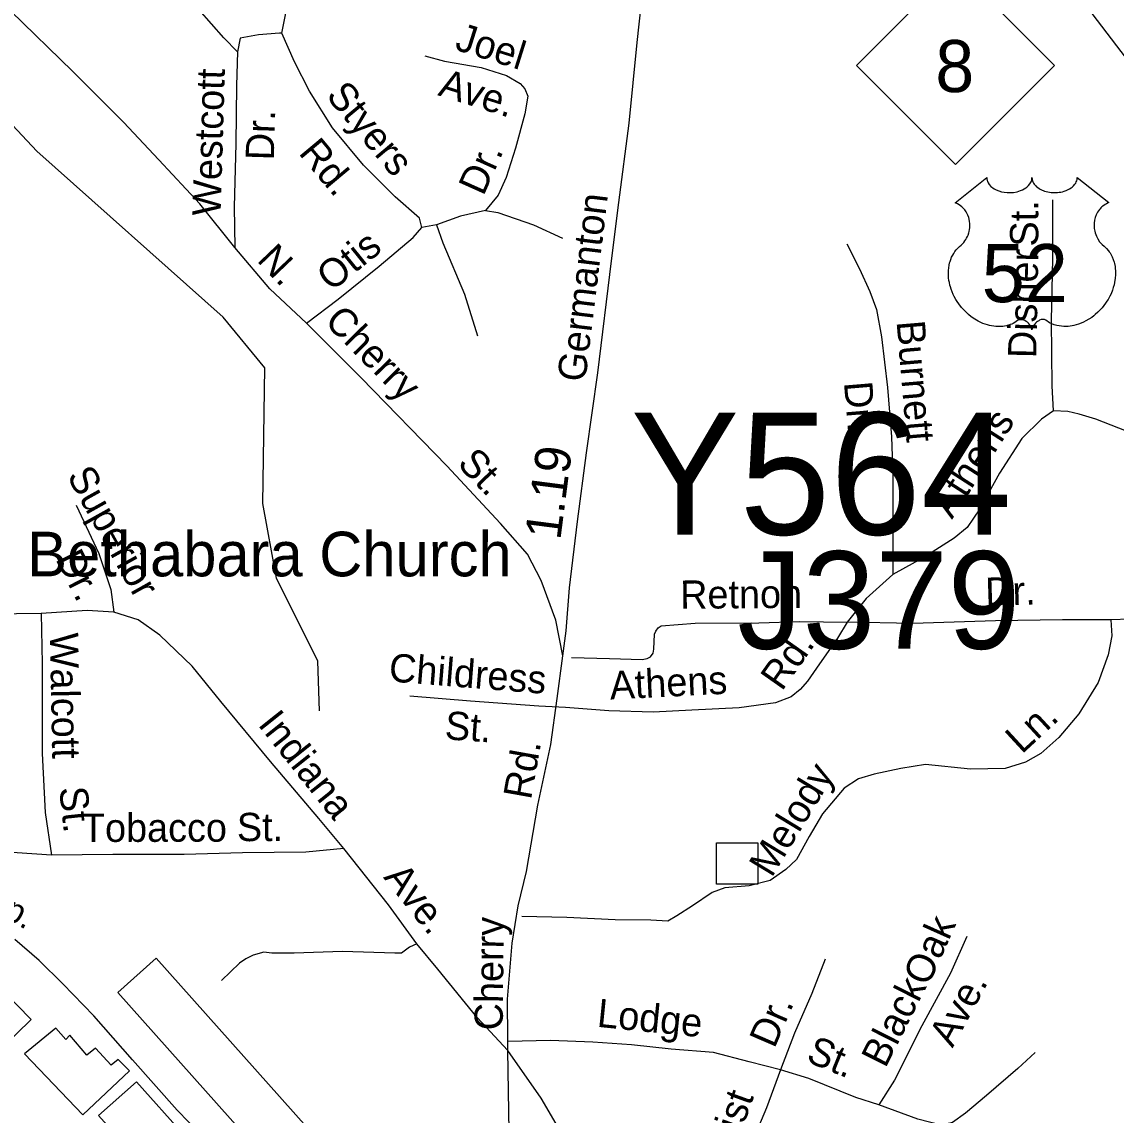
# Model space of a CAD drawing. Extents: x 1547597 to 1699558, y 810033 to 920809.
# Drawn here: x 1625114 to 1628791, y 876237 to 879912 of the extents above; entities that cross this region are included whole.
import ezdxf

# ---------------------------------------------------------------- set-up
doc = ezdxf.new("R2010")
doc.units = 0
for name, color, linetype in [('Exist Cultural Church Label', 7, 'Continuous'), ('Exist Cultural Warehouse Building Footprint', 7, 'Continuous'), ('Exist Hydrographic Creek Single Shore', 7, 'Continuous'), ('Exist Railroad Mainline', 7, 'Continuous'), ('Exist Railroad Mainline Label', 7, 'Continuous'), ('Exist Road Non-System Structure Non-Sys Other CELL', 7, 'Continuous'), ('Exist Road Non-System Structure Non-Sys Other Number Label', 7, 'Continuous'), ('Exist Road Non-System Type 51', 7, 'Continuous'), ('Exist Road Non-System Type 51 Label', 7, 'Continuous'), ('Exist Road Primary Interstate Structure Single Pole TSign Number Label', 7, 'Continuous'), ('Exist Road Primary NC Shield CELL', 7, 'Continuous'), ('Exist Road Primary NC Shield Number Label', 7, 'Continuous'), ('Exist Road Primary US Divided Attributed', 7, 'Continuous'), ('Exist Road Primary US Shield CELL', 7, 'Continuous'), ('Exist Road Primary US Shield Number Label', 7, 'Continuous'), ('Exist Road Secondary Mileage Hundredths English Label', 7, 'Continuous'), ('Exist Road Secondary Type 51 Attributed', 7, 'Continuous'), ('Exist Road Secondary Type 51 Label', 7, 'Continuous')]:
    doc.layers.add(name, color=color, linetype=linetype)

msp = doc.modelspace()

# ---------------------------------------------------------------- linework, layer by layer
at = {"layer": 'Exist Cultural Warehouse Building Footprint'}
for points in [[(1626154.1, 876103.9), (1625564.9, 876764.9), (1625435.9, 876649.9), (1626025, 875988.9)], [(1625144.6, 876558.7), (1624956.5, 876750.1), (1624856.8, 876652.1), (1625044.9, 876460.7)], [(1625122.8, 876443.6), (1625318.1, 876238.7), (1625475.2, 876386.5), (1625437.1, 876424.6), (1625413.3, 876405.5), (1625360.9, 876462.7), (1625332.4, 876438.9), (1625275.2, 876505.6), (1625260.9, 876491.3), (1625227.6, 876529.4)], [(1625658.9, 876170), (1625498.5, 876349.3), (1625371.5, 876235.8), (1625531.8, 876056.4)]]:
    msp.add_lwpolyline(points, close=True, dxfattribs=at)
at = {"layer": 'Exist Hydrographic Creek Single Shore'}
msp.add_lwpolyline([(1626113.9, 877596), (1626107.8, 877763.5), (1625969.8, 878042), (1625923.8, 878292.4), (1625929.8, 878748.7), (1625789.8, 878918.9), (1625163.9, 879476.6), (1624950, 879704.2), (1624730.2, 879859.9), (1624351.5, 880194.9), (1624158.8, 880469), (1623989.8, 880856.4)], dxfattribs=at)
at = {"layer": 'Exist Railroad Mainline'}
msp.add_lwpolyline([(1626459.4, 875351.1), (1626350.8, 875472.4), (1626202.7, 875639.9), (1626021.2, 875843.9), (1625831.5, 876051.8), (1625635.9, 876253.9), (1625485.8, 876423.7), (1625355.6, 876571), (1625250.7, 876678.2), (1625171.6, 876757.1), (1625089.7, 876827.9)], dxfattribs=at)
at = {"layer": 'Exist Road Non-System Structure Non-Sys Other CELL'}
msp.add_lwpolyline([(1627448.6, 877152.2), (1627587.6, 877152.2), (1627587.6, 877013.2), (1627448.6, 877013.2)], close=True, dxfattribs=at)
at = {"layer": 'Exist Road Non-System Type 51'}
for p, q in [((1626507.4, 879229.8), (1626457.4, 879220.4)), ((1625213.6, 877111.3), (1624945, 877128.3))]:
    msp.add_line(p, q, dxfattribs=at)
for points in [[(1625987, 879873.5), (1626016.5, 880019), (1626078.8, 880273.3), (1626187.5, 880638), (1626236.6, 880826.9), (1626259.6, 880889.9), (1626274.9, 880939), (1626290.3, 880983.5), (1626287.2, 881041.9), (1626290.3, 881093.7), (1626287, 881147.6), (1626304.1, 881258)], [(1625838.4, 879811.1), (1625792.9, 879857.7), (1625710, 879952.6), (1625605.2, 880065.8), (1625512.5, 880160.7), (1625402.7, 880269.4)], [(1625829.1, 879153.5), (1625711.9, 879300.5), (1625573.8, 879448.3), (1625454.8, 879575), (1625284.4, 879745.3), (1625075.3, 879948.8)], [(1625987, 879873.5), (1625979, 879873.5), (1625909, 879868.3), (1625846.7, 879857.2), (1625838.4, 879811.1)], [(1626457.4, 879220.4), (1626449.8, 879252.4), (1626368.6, 879323.3), (1626261.9, 879430.5), (1626157.4, 879555.7), (1626080.7, 879678.5), (1626029.8, 879777), (1625987, 879873.5)], [(1625838.4, 879811.1), (1625835.1, 879697.3), (1625832.9, 879501.5), (1625826.6, 879289.5), (1625829.1, 879153.5)], [(1626467.9, 879797.9), (1626533.6, 879779.2), (1626657.2, 879757.9), (1626742.9, 879730.9), (1626788.6, 879704.4), (1626804.4, 879686.2), (1626814.1, 879662), (1626803.5, 879602.2), (1626772.2, 879486.6), (1626741.2, 879388.9), (1626714.5, 879329.5), (1626671.9, 879277.9)], [(1628581.3, 878604.3), (1628576.2, 878688.3), (1628574.6, 878908.2), (1628578.9, 879116.1), (1628579.1, 879314)], [(1626671.9, 879277.9), (1626587.8, 879258.8), (1626507.4, 879229.8)], [(1626671.9, 879277.9), (1626713.8, 879271.4), (1626833.2, 879230), (1626930.7, 879185)], [(1626507.4, 879229.8), (1626528.8, 879169.5), (1626600.9, 878996.8), (1626645.3, 878856.4)], [(1626070, 878898.9), (1626176.9, 878979.6), (1626314, 879090), (1626429.1, 879186.6), (1626457.4, 879220.4)], [(1627885.9, 879166), (1627929, 879081.7), (1627964.1, 879005.3), (1627985.5, 878945), (1628002.4, 878852.8), (1628022.6, 878682.7), (1628036.6, 878516.5), (1628041.2, 878388.6), (1628040.7, 878168.6), (1628041.4, 878054.6)], [(1626070, 878898.9), (1625947.5, 879014.2), (1625829.1, 879153.5)], [(1626932.2, 877781.5), (1626907.7, 877900.5), (1626858.9, 878033.6), (1626813.1, 878122.5), (1626722.1, 878225.6), (1626542.4, 878419.6), (1626254, 878714.8), (1626070, 878898.9)], [(1628581.3, 878604.3), (1628540.9, 878576.7), (1628474.3, 878511.4), (1628399.1, 878394.5), (1628333.7, 878275.2), (1628291.1, 878211.8), (1628246.8, 878176.3), (1628148.1, 878113.4), (1628041.4, 878054.6)], [(1629065, 878426.8), (1628959.6, 878472), (1628826.4, 878535.5), (1628722.8, 878576.6), (1628667.1, 878593.4), (1628629.3, 878601.8), (1628581.3, 878604.3)], [(1625296.1, 878287.5), (1625372.3, 878124.6), (1625412.9, 878004.1), (1625422.1, 877928.1)], [(1628041.4, 878054.6), (1627950.7, 877973.6), (1627887.9, 877894.4)], [(1625178.4, 877923.3), (1625012, 877920.8), (1624843.9, 877911.1)], [(1625422.1, 877928.1), (1625332.6, 877932.9), (1625178.4, 877923.3)], [(1625178.4, 877923.3), (1625181.9, 877755.2), (1625181.8, 877573.3), (1625182.1, 877452.6), (1625191.8, 877254.1), (1625213.6, 877111.3)], [(1626195.8, 877133.1), (1626111.1, 877234.8), (1625949.1, 877426), (1625782.6, 877627.9), (1625685.8, 877746.5), (1625577, 877850.6), (1625504.4, 877901.5), (1625422.1, 877928.1)], [(1629681.1, 877922), (1629589, 877921.1), (1629415.2, 877915), (1629163.1, 877909.9), (1628965.4, 877908.1), (1628773.3, 877902.2)], [(1628773.3, 877902.2), (1628776.8, 877848.3), (1628764.1, 877784.3), (1628731, 877690.8), (1628665.9, 877585.6), (1628599, 877506.3), (1628538.5, 877453.1), (1628486.4, 877423.2), (1628418, 877402.5), (1628302.1, 877399.9), (1628150.3, 877415.6), (1628068.2, 877402.4), (1627978.2, 877383.5), (1627926, 877368.1), (1627877.5, 877336.7), (1627804.7, 877249.5), (1627760, 877174.2), (1627717, 877096.6), (1627680.7, 877063.1), (1627628.3, 877025.5), (1627558.1, 877008.4), (1627476.1, 877001.4), (1627434, 876985.9), (1627367.6, 876940.6), (1627315.1, 876907.2), (1627284.9, 876889.6), (1627227.2, 876892.2), (1627107.1, 876893.6), (1626945.4, 876901.5), (1626793.6, 876905.2)], [(1627887.9, 877894.4), (1627855.2, 877840.8), (1627794.4, 877753.6), (1627753.8, 877696), (1627729.4, 877668.3), (1627699.1, 877642.7), (1627647, 877623.3), (1627524.8, 877606.6), (1627364.8, 877598.4), (1627234.8, 877591.9), (1627086.9, 877595.7), (1626941.1, 877607.2)], [(1626961.1, 877774.9), (1627088.9, 877771.5), (1627198.9, 877768.3), (1627214.8, 877772.2), (1627226.9, 877777.9), (1627235, 877789.4), (1627237.3, 877803.9), (1627239.7, 877853.7), (1627243.9, 877863.8), (1627251.9, 877874.9), (1627262.1, 877881.5), (1627376.1, 877890.2), (1627590, 877891.8), (1627728, 877896.2), (1627887.9, 877894.4)], [(1628773.3, 877902.2), (1628611.4, 877902.1), (1628385.6, 877898.7), (1628107.7, 877889.9), (1627887.9, 877894.4)], [(1626941.1, 877607.2), (1626851.4, 877612.3), (1626621.6, 877628.9), (1626418, 877645.3)], [(1626195.8, 877133.1), (1626067.6, 877121), (1625854.7, 877118.6), (1625658.7, 877113.7), (1625419.2, 877113.7), (1625213.6, 877111.3)], [(1626440.7, 876813.3), (1626345.8, 876944.3), (1626195.8, 877133.1)], [(1628289.9, 876838.2), (1628234.5, 876714.9), (1628138.7, 876537.9), (1628046.7, 876355.1), (1627993.8, 876271.7)], [(1626440.7, 876813.3), (1626416, 876801.5), (1626389.4, 876782.1), (1626367.6, 876782.1), (1626191, 876786.9), (1626028.9, 876782.1), (1625953.9, 876782.1), (1625927.3, 876784.5), (1625891, 876774.8), (1625866.8, 876762.7), (1625845, 876748.2), (1625784.5, 876690.1)], [(1626747.2, 876454.1), (1626643.8, 876565.1), (1626511.6, 876728.4), (1626440.7, 876813.3)], [(1627813.2, 876761.6), (1627768.1, 876646.1), (1627710.5, 876512.8), (1627663.2, 876389.5)], [(1627663.2, 876389.5), (1627557.7, 876416.6), (1627438.1, 876447.9), (1627296.2, 876459.5), (1627162.4, 876473.1), (1627032.7, 876482.5), (1626890.8, 876488.2), (1626747.3, 876485.1)], [(1626964.6, 876113.5), (1626858.6, 876294.5), (1626747.2, 876454.1)], [(1628519.3, 876447.7), (1628460.7, 876394.3), (1628355.8, 876303.5), (1628285.2, 876244.3), (1628240.9, 876212.8), (1628202.9, 876203.4), (1628125.1, 876224.2), (1627993.8, 876271.7)], [(1627663.2, 876389.5), (1627615.8, 876261.9), (1627521.3, 876035.1), (1627469.8, 875891.7)], [(1627993.8, 876271.7), (1627916.1, 876296.5), (1627758.9, 876360.3), (1627663.2, 876389.5)]]:
    msp.add_lwpolyline(points, dxfattribs=at)
at = {"layer": 'Exist Road Primary NC Shield CELL'}
msp.add_lwpolyline([(1627918.7, 879765.3), (1628251.7, 880098.3), (1628584.7, 879765.3), (1628251.7, 879432.3)], close=True, dxfattribs=at)
at = {"layer": 'Exist Road Primary US Divided Attributed'}
msp.add_lwpolyline([(1628312.3, 880464.5), (1628533.2, 880173), (1629002, 879556.1), (1629162.7, 879333.4), (1629389, 878984.9), (1629507.9, 878796.4), (1629600.6, 878638.1), (1629876.6, 878162), (1630051.2, 877858.4), (1630098.6, 877772.1)], dxfattribs=at)
at = {"layer": 'Exist Road Primary US Shield CELL'}
msp.add_lwpolyline([(1628356.5, 879388.3), (1628356.8, 879383.9), (1628357.8, 879378.7), (1628358.6, 879376), (1628361.1, 879370.9), (1628365.1, 879364.8), (1628370.7, 879358.8), (1628377.1, 879353.6), (1628381.3, 879350.9), (1628388.6, 879347), (1628396.8, 879343.5), (1628406, 879340.9), (1628415.3, 879339), (1628425.5, 879337.9), (1628435.7, 879337.7), (1628446.6, 879338.5), (1628458.6, 879340.8), (1628464.2, 879342.2), (1628470.4, 879344.4), (1628476.2, 879346.8), (1628482.5, 879350.2), (1628487.6, 879353.4), (1628491.6, 879356.3), (1628497.3, 879361.7), (1628501.7, 879367.3), (1628503.6, 879370.4), (1628505.3, 879373.5), (1628507.5, 879379.9), (1628508.1, 879382.7), (1628508.6, 879388.6), (1628508.9, 879383.6), (1628509.4, 879380.6), (1628510.3, 879377.5), (1628511.5, 879374.3), (1628513.8, 879369.8), (1628516.3, 879366), (1628521, 879360.5), (1628524, 879357.7), (1628526.7, 879355.5), (1628533.9, 879350.5), (1628542.3, 879346.3), (1628546.5, 879344.4), (1628550.7, 879342.9), (1628556.1, 879341.3), (1628561.7, 879340), (1628567.2, 879339), (1628572.9, 879338.2), (1628578.7, 879337.8), (1628583.4, 879337.7), (1628589.1, 879337.7), (1628594.5, 879338), (1628599.9, 879338.7), (1628606, 879339.7), (1628610.8, 879340.7), (1628617.2, 879342.4), (1628623, 879344.5), (1628628.1, 879346.7), (1628634.7, 879350.2), (1628640, 879353.5), (1628643.9, 879356.6), (1628648.5, 879360.9), (1628652.9, 879366), (1628655.5, 879369.7), (1628657.3, 879373.5), (1628659, 879377.5), (1628660, 879381.8), (1628660.5, 879385.5), (1628660.6, 879388.7), (1628766.9, 879304), (1628764.4, 879303.1), (1628758.6, 879300.2), (1628754.1, 879297.5), (1628746.8, 879292.4), (1628743.6, 879289.6), (1628740.5, 879286.6), (1628737.6, 879283.5), (1628735, 879280.5), (1628732, 879276.2), (1628729.2, 879272), (1628726.5, 879267.3), (1628724.5, 879263.2), (1628721.3, 879254.6), (1628719.7, 879249.2), (1628718.7, 879244.7), (1628717.4, 879235.2), (1628717.1, 879230.7), (1628717.1, 879226.2), (1628717.4, 879221.5), (1628717.8, 879217), (1628718.6, 879212.3), (1628719.4, 879208.1), (1628720.7, 879203), (1628722.6, 879197.1), (1628724.9, 879191.4), (1628729.8, 879182.2), (1628736, 879172.8), (1628740.5, 879167.5), (1628744.9, 879163), (1628751.4, 879157.4), (1628755, 879154.3), (1628759.1, 879150.2), (1628765.7, 879142.5), (1628768.4, 879138.8), (1628771.1, 879134.8), (1628773.6, 879130.5), (1628776.2, 879126), (1628778.2, 879122.1), (1628781.9, 879113), (1628784.6, 879104.1), (1628785.9, 879099.5), (1628787.9, 879089), (1628788.6, 879083.9), (1628789.4, 879073.7), (1628789.5, 879061.4), (1628788.5, 879049.7), (1628786.3, 879036.1), (1628784.5, 879027.9), (1628781.7, 879018.5), (1628779, 879010.2), (1628774.2, 878998.1), (1628769.9, 878989.3), (1628764.3, 878979), (1628760.4, 878972.8), (1628756, 878966.1), (1628750.4, 878958.5), (1628743.9, 878950.3), (1628736, 878941.7), (1628729.7, 878935.4), (1628721.4, 878928), (1628716.4, 878923.8), (1628709.2, 878918.4), (1628699.4, 878911.9), (1628689.8, 878906.3), (1628681.5, 878902.1), (1628674.3, 878898.9), (1628664.8, 878895.4), (1628649.2, 878891), (1628643.4, 878889.8), (1628636.7, 878888.8), (1628630.3, 878888.2), (1628624.2, 878887.8), (1628615.9, 878887.8), (1628607.7, 878888.5), (1628599.9, 878889.6), (1628591.8, 878891.3), (1628583.3, 878893.8), (1628575.6, 878896.8), (1628567.8, 878900.6), (1628554.7, 878908.9), (1628550.9, 878910.9), (1628548.8, 878911.5), (1628543.7, 878911.8), (1628538.9, 878910.8), (1628534, 878908.8), (1628531.1, 878907.2), (1628527.1, 878904.7), (1628524.1, 878902.3), (1628520.5, 878898.8), (1628518, 878895.9), (1628516.1, 878893.7), (1628512.4, 878887.8), (1628511, 878885.1), (1628509.7, 878881.5), (1628508.4, 878876.2), (1628506.8, 878882.9), (1628504.8, 878887.3), (1628502.6, 878891), (1628500.2, 878894.4), (1628496.5, 878898.6), (1628493.2, 878901.8), (1628489.2, 878905.1), (1628484.9, 878907.7), (1628481.5, 878909.4), (1628478.3, 878910.6), (1628474.5, 878911.6), (1628471.4, 878911.8), (1628468.8, 878911.8), (1628465.3, 878911), (1628460.4, 878907.5), (1628455.9, 878904.3), (1628450.9, 878901.3), (1628445, 878898.1), (1628440.7, 878896.1), (1628435.6, 878894.1), (1628429.5, 878892.1), (1628423, 878890.4), (1628416.3, 878889.1), (1628410.4, 878888.1), (1628404, 878887.6), (1628398.3, 878887.4), (1628392.4, 878887.5), (1628386.8, 878887.9), (1628380.3, 878888.5), (1628372.3, 878889.7), (1628365.6, 878891.2), (1628358.6, 878893), (1628351.4, 878895.3), (1628343.7, 878898.3), (1628334, 878902.5), (1628327.3, 878905.9), (1628316.7, 878912), (1628304.3, 878920.6), (1628294.9, 878928.2), (1628288, 878934.4), (1628277.9, 878944.7), (1628272, 878951.4), (1628262.6, 878963.5), (1628256.7, 878972.2), (1628252.8, 878978.6), (1628247.2, 878988.9), (1628244.1, 878995.4), (1628240, 879004.8), (1628236.9, 879013.4), (1628234.2, 879021.6), (1628232.8, 879026.8), (1628230.8, 879035.9), (1628229.6, 879042.4), (1628228.4, 879051.2), (1628227.7, 879060.6), (1628227.6, 879069.2), (1628227.8, 879076.4), (1628228.7, 879084.7), (1628230.1, 879093.6), (1628231.8, 879101.2), (1628233.3, 879106.6), (1628235.6, 879113.3), (1628238.5, 879120.6), (1628242.1, 879127.7), (1628245.4, 879133.5), (1628249.6, 879139.8), (1628253.8, 879145.1), (1628259.2, 879151), (1628264.8, 879156.4), (1628270, 879160.6), (1628276.2, 879166.7), (1628279.4, 879170.3), (1628283.2, 879175.4), (1628286.3, 879180.1), (1628288.8, 879184.3), (1628292, 879190.5), (1628293.9, 879195.2), (1628296.4, 879202.3), (1628297.6, 879207.4), (1628298.9, 879213.8), (1628299.7, 879219.9), (1628300, 879227.5), (1628299.8, 879233.8), (1628299, 879241.1), (1628297.6, 879248.2), (1628295.9, 879254.3), (1628293.3, 879261.4), (1628290.9, 879266.5), (1628286.8, 879273.5), (1628282.3, 879279.9), (1628277.6, 879285.2), (1628272.9, 879289.9), (1628268.4, 879293.5), (1628264.1, 879296.5), (1628258.7, 879299.8), (1628253.5, 879302.4), (1628250.2, 879303.7)], close=True, dxfattribs=at)
at = {"layer": 'Exist Road Secondary Type 51 Attributed'}
msp.add_lwpolyline([(1626754.1, 876053.9), (1626750.1, 876249.5), (1626747.2, 876454.1), (1626747.2, 876491.8), (1626745.8, 876626.6), (1626761.7, 876815.1), (1626782, 876941.2), (1626810, 877056.1), (1626848, 877278.9), (1626891.5, 877482.6), (1626913.2, 877637.5), (1626932.2, 877781.5), (1626943, 877865.2), (1626953.9, 878009.2), (1626981.1, 878232), (1627010.9, 878462.9), (1627048.9, 878731.9), (1627095.1, 879109), (1627119.5, 879304.6), (1627154.8, 879570.9), (1627181.8, 879841.9), (1627208.6, 880089.5)], dxfattribs=at)

# ---------------------------------------------------------------- texts
at = {"layer": 'Exist Cultural Church Label'}
msp.add_text('Bethabara Church', height=150, dxfattribs=at).set_placement((1625131.7, 878048.1))
at = {"layer": 'Exist Railroad Mainline Label'}
msp.add_text('Corp.', height=82.02, rotation=330.8065, dxfattribs=at).set_placement((1624893.5, 876990.4))
at = {"layer": 'Exist Road Non-System Structure Non-Sys Other Number Label'}
msp.add_text('J379', height=328.08, dxfattribs=at).set_placement((1627518.1, 877804.5))
at = {"layer": 'Exist Road Non-System Type 51 Label'}
for s, rotation, p in [('Joel', 342.5384, (1626565.1, 879819.5)), ('Westcott', 88.2963, (1625781.3, 879258.9)), ('Ave.', 342.5384, (1626509.1, 879665.5)), ('Styers', 309.856, (1626133, 879661.8)), ('Dr.', 88.2963, (1625960.3, 879445.4)), ('Rd.', 309.856, (1626041, 879470.1)), ('Dr.', 65.8914, (1626664.5, 879323.7)), ('St.', 89.9373, (1628529.7, 879156.4)), ('N.', 313.7502, (1625900.3, 879108.8)), ('Otis', 38.8597, (1626153.5, 879002.7)), ('Disher', 88.837, (1628522.8, 878780.8)), ('Cherry', 314.6983, (1626127, 878901.4)), ('Burnett', 274.8276, (1628053.2, 878904.4)), ('Dr.', 274.8276, (1627876.4, 878699.7)), ('Athens', 57.2511, (1628239.7, 878237.7)), ('St.', 313.7565, (1626573.7, 878423.8)), ('Superior', 299.1661, (1625263.2, 878385.6)), ('Dr.', 296.9846, (1625225.1, 878107)), ('Retnoh', 0.4437, (1627326.4, 877939)), ('Dr.', 1.8059, (1628352.7, 877948.6)), ('Walcott', 271.1338, (1625207.7, 877857.8)), ('Rd.', 54.8332, (1627667.7, 877659.3)), ('Childress', 355.4107, (1626344.7, 877695.3)), ('Athens', 2.8908, (1627091.3, 877633.9)), ('Indiana', 308.4959, (1625904.2, 877549.8)), ('St.', 355.8492, (1626533.1, 877500.9)), ('Ln.', 42.6874, (1628474, 877448.5)), ('Melody', 58.721, (1627633.6, 877032.8)), ('St.', 276.0666, (1625238.8, 877337.1)), ('Tobacco', 0.1113, (1625315.6, 877155.4)), ('St.', 0.1655, (1625836.3, 877158.1)), ('Ave.', 308.4433, (1626326.9, 877035.9)), ('Oak', 65.8377, (1628159.2, 876667.3)), ('Black', 63.2994, (1628015.7, 876392.3)), ('Ave.', 61.5586, (1628241.5, 876461.1)), ('Lodge', 354.2286, (1627044.3, 876534.5)), ('Dr.', 66.654, (1627642.6, 876458.6)), ('St.', 337.9005, (1627745.7, 876418.8)), ('Methodist', 70.235, (1627388.2, 875781.5))]:
    msp.add_text(s, height=95, rotation=rotation, dxfattribs=at).set_placement(p)
at = {"layer": 'Exist Road Primary Interstate Structure Single Pole TSign Number Label'}
msp.add_text('Y564', height=410.1, dxfattribs=at).set_placement((1627159.5, 878188.4))
at = {"layer": 'Exist Road Primary NC Shield Number Label'}
msp.add_text('8', height=175, dxfattribs=at).set_placement((1628183.9, 879675.6))
at = {"layer": 'Exist Road Primary US Shield Number Label'}
msp.add_text('52', height=195, dxfattribs=at).set_placement((1628339.4, 878969.6))
at = {"layer": 'Exist Road Secondary Mileage Hundredths English Label'}
msp.add_text('1.19', height=120, rotation=82.6306, dxfattribs=at).set_placement((1626923.2, 878167.9))
at = {"layer": 'Exist Road Secondary Type 51 Label'}
for s, rotation, p in [('Germanton', 83.0812, (1627007, 878698.9)), ('Rd.', 79.899, (1626824.5, 877294.9)), ('Cherry', 89.382, (1626729.5, 876521.9))]:
    msp.add_text(s, height=95, rotation=rotation, dxfattribs=at).set_placement(p)

doc.saveas('drawing.dxf')
